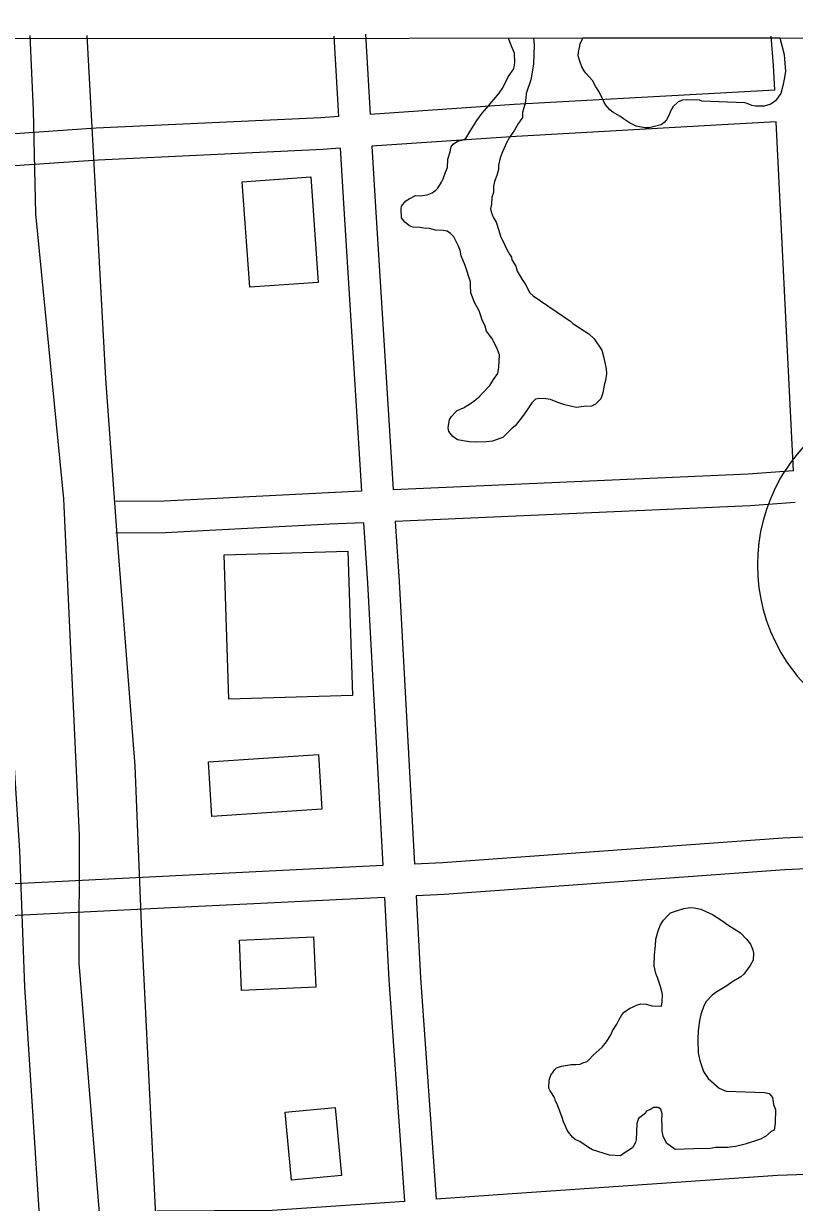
# Model space of a CAD drawing. Extents: x 3297716 to 3335574, y 688621 to 713991.
# Drawn here: x 3319475 to 3320204, y 711101 to 712216 of the extents above; entities that cross this region are included whole.
import ezdxf

# ---------------------------------------------------------------- set-up
doc = ezdxf.new("R2010")
doc.units = 0
for name, color, linetype in [('V-BLDG-OTLN', 7, 'Continuous'), ('V-GRID-FRAM', 7, 'Continuous'), ('V-ROAD-CNTR', 7, 'Continuous'), ('V-ROAD-IDEN', 7, 'Continuous'), ('V-SITE-VEGE', 7, 'Continuous')]:
    doc.layers.add(name, color=color, linetype=linetype)

msp = doc.modelspace()

# ---------------------------------------------------------------- linework, layer by layer
at = {"layer": 'V-BLDG-OTLN'}
for points in [[(3319746.7, 712071.2), (3319753.7, 711971.5), (3319689.1, 711966.9), (3319682, 712066.6)], [(3319786.2, 711580.8), (3319669.2, 711577.2), (3319665, 711713.6), (3319782, 711717.2)], [(3319757.4, 711473), (3319653.3, 711466.2), (3319649.9, 711518), (3319754, 711524.8)], [(3319751.6, 711304.7), (3319681.4, 711301.7), (3319679.4, 711349.3), (3319749.5, 711352.3)], [(3319728.4, 711122.3), (3319722.4, 711186.6), (3319769.8, 711191), (3319775.9, 711126.7)]]:
    msp.add_lwpolyline(points, close=True, dxfattribs=at)
at = {"layer": 'V-GRID-FRAM'}
msp.add_lwpolyline([(3301838.5, 712184.2), (3333346.2, 712216.3), (3333372.6, 694031.5), (3301849.1, 693999.4), (3301838.5, 712184.2)], dxfattribs=at)
at = {"layer": 'V-ROAD-CNTR'}
for points in [[(3319798.6, 712206.2), (3319802.9, 712130.3)], [(3319423.2, 712205), (3319431.1, 712024.6), (3319452.3, 711724), (3319471.1, 711433.8), (3319475.9, 711305), (3319509.5, 710784.1), (3319530, 710456), (3319546.3, 710208.9), (3319558.3, 710026.2), (3319565.2, 709880.1), (3319575.7, 709725.1), (3319582.8, 709519.2), (3319592.9, 709284.4), (3319593.4, 709073.6), (3319601.6, 708833.2), (3319597.7, 708635.5), (3319598.5, 708364.8), (3319604.9, 708160.1), (3319612.5, 707938.6), (3319623.4, 707776.6), (3319639.2, 707384.2)], [(3319481, 712205.1), (3319484.1, 712134.4), (3319486.5, 712036.3), (3319512.8, 711766.8), (3319527.8, 711448.5), (3319527.4, 711327.4), (3319550.9, 711036.9), (3319567.8, 710785.7), (3319575.8, 710627.4), (3319594.4, 710397.1), (3319599, 710295), (3319616.4, 710052.6), (3319624.9, 709858.9), (3319631.7, 709695.3), (3319643.5, 709583.2), (3319653.2, 709388.3), (3319647.9, 709299.2), (3319657.4, 709075.4), (3319662.6, 708807.2), (3319657.5, 708677.4), (3319662.4, 708306.3), (3319668.7, 707954.8), (3319671.6, 707777.2), (3319694.1, 707409.9)], [(3319711, 708252), (3319710.9, 708734), (3319712.2, 708853.8), (3319706.9, 709007.9), (3319708.4, 709140.3), (3319701.7, 709305.9), (3319694, 709441.9), (3319687.7, 709610.8), (3319686.4, 709758.4), (3319670.8, 709946.7), (3319664, 710070.9), (3319649.7, 710309), (3319638.3, 710439.9), (3319622.3, 710680.1), (3319620.4, 710793.1), (3319604.2, 711005.5), (3319596.6, 711158.8), (3319587.1, 711356.9), (3319580.5, 711514.1), (3319563.9, 711728.2), (3319553, 711880.5), (3319535.3, 712205.1)], [(3319768.6, 712204.5), (3319773, 712128.3)], [(3320185.7, 712153.2), (3320184.5, 712176.5), (3320182.5, 712204.3)], [(3320185.7, 712153.2), (3320134.5, 712150.6), (3319939.1, 712139.6), (3319802.9, 712130.3)], [(3319773, 712128.3), (3319756.4, 712127.2), (3319543.9, 712117.2), (3319340, 712103.2), (3319236.9, 712101), (3318982.1, 712075.2)], [(3320187.1, 712123.2), (3320136.1, 712120.6), (3319941, 712109.6), (3319804.6, 712100.4)], [(3320203.6, 711793.1), (3320197.5, 711912.6), (3320187.1, 712123.2)], [(3319774.7, 712098.4), (3319758.2, 712097.2), (3319545.6, 712087.2), (3319341.4, 712073.3), (3319238.7, 712071), (3318984.1, 712045.2)], [(3319774.7, 712098.4), (3319778, 712041.2), (3319794.9, 711773.9)], [(3319804.6, 712100.4), (3319807.9, 712043), (3319824.8, 711775.2)], [(3320203.6, 711793.1), (3320160.6, 711790), (3319824.8, 711775.2)], [(3319794.9, 711773.9), (3319763.5, 711772.5), (3319608.2, 711764.5), (3319562.3, 711764.2)], [(3320205.1, 711763.2), (3320162.4, 711760), (3319826.7, 711745.3)], [(3319796.8, 711744), (3319764.9, 711742.6), (3319609.1, 711734.5), (3319562.5, 711734.2)], [(3319796.8, 711744), (3319800.4, 711686.8), (3319814.9, 711419.7)], [(3319826.7, 711745.3), (3319830.3, 711688.5), (3319844.8, 711421.1)], [(3320228.8, 711447.2), (3320193.5, 711445.6), (3319871.3, 711422.4), (3319844.8, 711421.1)], [(3319814.9, 711419.7), (3319606.5, 711409.5), (3319390.8, 711398.6), (3319043.6, 711377.5), (3319025.8, 711376.6)], [(3320230.2, 711417.3), (3320195.3, 711415.6), (3319873.1, 711392.4), (3319846.5, 711391.2)], [(3319816.5, 711389.7), (3319608, 711379.5), (3319392.5, 711368.7), (3319045.2, 711347.6), (3318599.5, 711324.5), (3318251, 711305.5), (3318115.1, 711300.5), (3317392.8, 711260.6)], [(3319816.5, 711389.7), (3319820.7, 711311.6), (3319835.4, 711102.1)], [(3319846.5, 711391.2), (3319850.7, 711313.5), (3319865.3, 711104.3)], [(3320243.6, 711128.6), (3320188.2, 711126.5), (3319933, 711109), (3319865.3, 711104.3)], [(3319835.4, 711102.1), (3319710.1, 711093.3), (3319601, 711092.9)], [(3319865, 711109.1), (3319865.3, 711104.4)]]:
    msp.add_lwpolyline(points, dxfattribs=at)
at = {"layer": 'V-ROAD-IDEN'}
msp.add_arc((3320334.3, 711704.1), 165, 90.0584, 270.0584, dxfattribs=at)
msp.add_arc((3320334.3, 711704.1), 165, 90.0584, 270.0584, dxfattribs=at)
at = {"layer": 'V-SITE-VEGE'}
for p, q in [((3319933.8, 712202.6), (3319957.5, 712202.7)), ((3319934.3, 712201.5), (3319933.8, 712202.6)), ((3319936.6, 712194.9), (3319934.3, 712201.5)), ((3319939.6, 712188.3), (3319936.6, 712194.9)), ((3319958.1, 712196), (3319957.4, 712177.9)), ((3319957.5, 712202.7), (3319958.1, 712196)), ((3320000.9, 712193.8), (3320001.6, 712197.1)), ((3320001.6, 712197.1), (3320003.8, 712202)), ((3320003.8, 712202), (3320004.3, 712202.7)), ((3320004.3, 712202.7), (3320190.7, 712202.9)), ((3320190.7, 712202.9), (3320194.5, 712186.9)), ((3319939.9, 712179.2), (3319939.6, 712188.3)), ((3319999.9, 712185.9), (3320000, 712189.2)), ((3320001.6, 712179.9), (3319999.9, 712185.9)), ((3320000, 712189.2), (3320000.9, 712193.8)), ((3320194.5, 712186.9), (3320195, 712182.6)), ((3319933.5, 712165.8), (3319939, 712173.4)), ((3319939, 712173.4), (3319939.9, 712179.2)), ((3319957.4, 712177.9), (3319954.9, 712163)), ((3320003.1, 712175.5), (3320001.6, 712179.9)), ((3320005.3, 712171.5), (3320003.1, 712175.5)), ((3320195, 712182.6), (3320195.8, 712171)), ((3319928.6, 712155.6), (3319933.5, 712165.8)), ((3319954.9, 712163), (3319950.5, 712150.2)), ((3320006.9, 712169.4), (3320005.3, 712171.5)), ((3320013.2, 712162.6), (3320006.9, 712169.4)), ((3320016.6, 712156.5), (3320013.2, 712162.6)), ((3320194.5, 712163.7), (3320193.3, 712157.5)), ((3320195.8, 712171), (3320194.5, 712163.7)), ((3319913.5, 712136.7), (3319925.1, 712150.5)), ((3319925.1, 712150.5), (3319928.6, 712155.6)), ((3319950.5, 712150.2), (3319950.3, 712145.6)), ((3320019.7, 712151.7), (3320016.6, 712156.5)), ((3320021.2, 712148.4), (3320019.7, 712151.7)), ((3320191.4, 712150.3), (3320186.5, 712143.2)), ((3320193.3, 712157.5), (3320191.4, 712150.3)), ((3319949.5, 712141.1), (3319947.2, 712132.1)), ((3319950.3, 712145.6), (3319949.5, 712141.1)), ((3320022.8, 712145.3), (3320021.2, 712148.4)), ((3320024.3, 712141.6), (3320022.8, 712145.3)), ((3320025.8, 712139.2), (3320024.3, 712141.6)), ((3320029.6, 712134.8), (3320025.8, 712139.2)), ((3320094.4, 712142.2), (3320089.6, 712137.7)), ((3320098.5, 712143.7), (3320094.4, 712142.2)), ((3320103.1, 712144.2), (3320098.5, 712143.7)), ((3320114.4, 712143.7), (3320103.1, 712144.2)), ((3320116.6, 712143), (3320114.4, 712143.7)), ((3320157.3, 712141.4), (3320116.6, 712143)), ((3320159.6, 712140.6), (3320157.3, 712141.4)), ((3320164.1, 712138.8), (3320159.6, 712140.6)), ((3320167.4, 712138.3), (3320164.1, 712138.8)), ((3320182, 712140.1), (3320175.7, 712138.3)), ((3320186.5, 712143.2), (3320182, 712140.1)), ((3319904, 712124.7), (3319908.8, 712131.6)), ((3319908.8, 712131.6), (3319913.5, 712136.7)), ((3319947, 712127.5), (3319942.8, 712121.2)), ((3319947.2, 712132.1), (3319947, 712127.5)), ((3320032.5, 712132.4), (3320029.6, 712134.8)), ((3320039.3, 712128.8), (3320032.5, 712132.4)), ((3320042.5, 712126.3), (3320039.3, 712128.8)), ((3320085.7, 712129.9), (3320083.2, 712125.1)), ((3320087.2, 712133.5), (3320085.7, 712129.9)), ((3320089.6, 712137.7), (3320087.2, 712133.5)), ((3320172, 712138.1), (3320167.4, 712138.3)), ((3320175.7, 712138.3), (3320172, 712138.1)), ((3319897.7, 712114.5), (3319904, 712124.7)), ((3319942.8, 712121.2), (3319939.4, 712115.5)), ((3320048.4, 712122.5), (3320042.5, 712126.3)), ((3320054.5, 712119.3), (3320048.4, 712122.5)), ((3320062.7, 712117.6), (3320054.5, 712119.3)), ((3320067, 712117.8), (3320062.7, 712117.6)), ((3320078.4, 712120.6), (3320067, 712117.8)), ((3320081.1, 712122.8), (3320078.4, 712120.6)), ((3320083.2, 712125.1), (3320081.1, 712122.8)), ((3319881.6, 712102.2), (3319885.6, 712105.2)), ((3319885.6, 712105.2), (3319890.9, 712106.3)), ((3319890.9, 712106.3), (3319893.5, 712107.5)), ((3319893.5, 712107.5), (3319897.7, 712114.5)), ((3319935.2, 712109.2), (3319932.4, 712104.1)), ((3319939.4, 712115.5), (3319935.2, 712109.2)), ((3319876.5, 712088), (3319878.7, 712095.1)), ((3319878.7, 712095.1), (3319879.6, 712099.6)), ((3319879.6, 712099.6), (3319881.6, 712102.2)), ((3319928.2, 712095.1), (3319926, 712089.4)), ((3319932.4, 712104.1), (3319928.2, 712095.1)), ((3319876.2, 712080.3), (3319876.5, 712088)), ((3319926, 712089.4), (3319924.4, 712082.3)), ((3319871.9, 712069.4), (3319874.1, 712075.8)), ((3319874.1, 712075.8), (3319876.2, 712080.3)), ((3319922.7, 712072.6), (3319920.6, 712066.8)), ((3319924.3, 712078.4), (3319922.7, 712072.6)), ((3319924.4, 712082.3), (3319924.3, 712078.4)), ((3319865, 712058.6), (3319867, 712060.5)), ((3319867, 712060.5), (3319870.5, 712066.2)), ((3319870.5, 712066.2), (3319871.9, 712069.4)), ((3319919.7, 712062.3), (3319919.5, 712056.5)), ((3319920.6, 712066.8), (3319919.7, 712062.3)), ((3319836.6, 712048.6), (3319839.9, 712050.5)), ((3319839.9, 712050.5), (3319845.9, 712053.5)), ((3319845.9, 712053.5), (3319850.4, 712053.3)), ((3319850.4, 712053.3), (3319857, 712054.4)), ((3319857, 712054.4), (3319861.6, 712056.1)), ((3319861.6, 712056.1), (3319865, 712058.6)), ((3319918, 712052), (3319917.8, 712045.5)), ((3319919.5, 712056.5), (3319918, 712052)), ((3319832.4, 712041), (3319832.5, 712043.6)), ((3319832.7, 712032.5), (3319832.4, 712041)), ((3319832.5, 712043.6), (3319836.6, 712048.6)), ((3319917.8, 712045.5), (3319916.9, 712040.9)), ((3319916.9, 712040.9), (3319917.5, 712038.3)), ((3319917.5, 712038.3), (3319919.2, 712033.1)), ((3319835.8, 712028.5), (3319832.7, 712032.5)), ((3319840.2, 712025.1), (3319835.8, 712028.5)), ((3319919.2, 712033.1), (3319922.3, 712028.4)), ((3319922.3, 712028.4), (3319924.6, 712020.5)), ((3319843.4, 712023.7), (3319840.2, 712025.1)), ((3319849.9, 712023.4), (3319843.4, 712023.7)), ((3319853.8, 712022.6), (3319849.9, 712023.4)), ((3319859, 712022.4), (3319853.8, 712022.6)), ((3319864.8, 712020.9), (3319859, 712022.4)), ((3319871.9, 712020.6), (3319864.8, 712020.9)), ((3319875.8, 712019.8), (3319871.9, 712020.6)), ((3319879, 712017.7), (3319875.8, 712019.8)), ((3319882.1, 712014.4), (3319879, 712017.7)), ((3319924.6, 712020.5), (3319926.3, 712015.2)), ((3319886.3, 712006.4), (3319882.1, 712014.4)), ((3319888.1, 712001.8), (3319886.3, 712006.4)), ((3319926.3, 712015.2), (3319930.5, 712006.6)), ((3319930.5, 712006.6), (3319932.3, 712002.6)), ((3319889.2, 711996.5), (3319888.1, 712001.8)), ((3319892.7, 711987.3), (3319889.2, 711996.5)), ((3319932.3, 712002.6), (3319934.8, 711998)), ((3319934.8, 711998), (3319936.6, 711995.3)), ((3319936.6, 711995.3), (3319937.1, 711992.7)), ((3319898, 711972.1), (3319892.7, 711987.3)), ((3319937.1, 711992.7), (3319940.8, 711986.7)), ((3319940.8, 711986.7), (3319941.9, 711982.1)), ((3319897.8, 711968.2), (3319898, 711972.1)), ((3319941.9, 711982.1), (3319946.8, 711974.1)), ((3319946.8, 711974.1), (3319949.9, 711969.4)), ((3319898.2, 711961.7), (3319897.8, 711968.2)), ((3319901.8, 711952.5), (3319898.2, 711961.7)), ((3319949.9, 711969.4), (3319954.1, 711961.5)), ((3319954.1, 711961.5), (3319957.3, 711958.7)), ((3319906, 711944.5), (3319901.8, 711952.5)), ((3319957.3, 711958.7), (3319992.7, 711934.6)), ((3319908.9, 711935.9), (3319906, 711944.5)), ((3319911.9, 711930), (3319908.9, 711935.9)), ((3319913.1, 711925.4), (3319911.9, 711930)), ((3319992.7, 711934.6), (3319994.6, 711932.6)), ((3319994.6, 711932.6), (3320000.9, 711928.4)), ((3320000.9, 711928.4), (3320009.8, 711922.9)), ((3319918, 711918.7), (3319913.1, 711925.4)), ((3319922.8, 711909.4), (3319918, 711918.7)), ((3320009.8, 711922.9), (3320014.8, 711918.1)), ((3320014.8, 711918.1), (3320022.2, 711907.4)), ((3319925.2, 711902.8), (3319922.8, 711909.4)), ((3320022.2, 711907.4), (3320023.9, 711900.2)), ((3319924.7, 711891.1), (3319925.2, 711902.8)), ((3320023.9, 711900.2), (3320026.1, 711889.7)), ((3319919.7, 711879.6), (3319923.8, 711885.3)), ((3319923.8, 711885.3), (3319924.7, 711891.1)), ((3320026.6, 711885.1), (3320025.7, 711878.7)), ((3320026.1, 711889.7), (3320026.6, 711885.1)), ((3319909.5, 711867), (3319916.2, 711873.9)), ((3319916.2, 711873.9), (3319919.7, 711879.6)), ((3320024.2, 711874.2), (3320023.2, 711867.1)), ((3320025.7, 711878.7), (3320024.2, 711874.2)), ((3319901.4, 711859.5), (3319906.1, 711863.2)), ((3319906.1, 711863.2), (3319909.5, 711867)), ((3319959.3, 711861.1), (3319955.9, 711857.4)), ((3319963.2, 711861.6), (3319959.3, 711861.1)), ((3319969.1, 711861.4), (3319963.2, 711861.6)), ((3319973.6, 711860.6), (3319969.1, 711861.4)), ((3319980.6, 711857.7), (3319973.6, 711860.6)), ((3320021.1, 711861.3), (3320016.3, 711856.3)), ((3320023.2, 711867.1), (3320021.1, 711861.3)), ((3319880, 711844.7), (3319883.4, 711848.5)), ((3319883.4, 711848.5), (3319885.4, 711850.4)), ((3319885.4, 711850.4), (3319891.3, 711852.7)), ((3319891.3, 711852.7), (3319898, 711857)), ((3319898, 711857), (3319901.4, 711859.5)), ((3319955.9, 711857.4), (3319949.7, 711847.9)), ((3319987, 711855.5), (3319980.6, 711857.7)), ((3319998, 711853.1), (3319987, 711855.5)), ((3320005.2, 711854.1), (3319998, 711853.1)), ((3320012.4, 711854.5), (3320005.2, 711854.1)), ((3320016.3, 711856.3), (3320012.4, 711854.5)), ((3319876.9, 711833.8), (3319877.9, 711841.6)), ((3319877.9, 711841.6), (3319880, 711844.7)), ((3319946.2, 711843.4), (3319940.1, 711835.9)), ((3319949.7, 711847.9), (3319946.2, 711843.4)), ((3319877.5, 711830.5), (3319876.9, 711833.8)), ((3319881.2, 711825.8), (3319877.5, 711830.5)), ((3319937.4, 711833.4), (3319928.6, 711824.6)), ((3319940.1, 711835.9), (3319937.4, 711833.4)), ((3319885.6, 711822.4), (3319881.2, 711825.8)), ((3319896.6, 711820.7), (3319885.6, 711822.4)), ((3319903.7, 711820.4), (3319896.6, 711820.7)), ((3319912.8, 711820.7), (3319903.7, 711820.4)), ((3319918.7, 711821.1), (3319912.8, 711820.7)), ((3319926.6, 711824), (3319918.7, 711821.1)), ((3319928.6, 711824.6), (3319926.6, 711824))]:
    msp.add_line(p, q, dxfattribs=at)
for points in [[(3320077.9, 711304.4), (3320075, 711313), (3320073.2, 711317.6), (3320071.6, 711324.8), (3320072, 711335.2), (3320073, 711344.3), (3320073.2, 711350.1), (3320075.4, 711357.9), (3320077.6, 711363.6), (3320080.4, 711368.1), (3320084.5, 711372.5), (3320087.2, 711375), (3320093.8, 711377.3), (3320099.7, 711379), (3320105.6, 711380.1), (3320109.5, 711379.9), (3320115.9, 711378.4), (3320120.4, 711376.3), (3320126.8, 711373.4), (3320135.7, 711367.8), (3320141.4, 711363.7), (3320153.4, 711356.1), (3320159, 711350), (3320162.7, 711345.3), (3320165.1, 711340), (3320165.7, 711336.8), (3320165.4, 711330.3), (3320162.6, 711325.2), (3320156.4, 711317), (3320153.7, 711314.5), (3320145.1, 711309.6), (3320140.4, 711305.9)], [(3320140.4, 711305.9), (3320131.1, 711300.4), (3320126.4, 711297.3), (3320120.9, 711291.1), (3320118.8, 711287.2), (3320115.9, 711278.9), (3320114.4, 711273.1), (3320113.4, 711263.4), (3320113.1, 711255.6), (3320113.2, 711242.6), (3320114.9, 711235.4), (3320118.3, 711224.8), (3320122.6, 711218.2), (3320133.3, 711209.3), (3320139.7, 711206.4), (3320176.1, 711205), (3320180.6, 711204.2), (3320183.7, 711200.2), (3320184.7, 711193.6), (3320186.5, 711189), (3320186, 711176), (3320185.1, 711169.5), (3320182.5, 711168.3), (3320177.1, 711163.4), (3320172.4, 711160.9), (3320157.9, 711156.3), (3320148.7, 711154.1), (3320140.9, 711153.1), (3320129.8, 711152.9), (3320123.3, 711151.8), (3320118.1, 711152), (3320091.4, 711151.1), (3320083.2, 711157.3), (3320080.2, 711163.9), (3320079.1, 711168.5), (3320079.3, 711175), (3320078.8, 711177.6), (3320079.1, 711184.8), (3320077.9, 711189.4), (3320075.4, 711190.8), (3320070.9, 711190.9), (3320068.2, 711189.1), (3320064.2, 711187.3), (3320063.5, 711185.4), (3320059.5, 711182.3), (3320056.8, 711180.4), (3320055.3, 711175.9), (3320054.7, 711160.4), (3320053.9, 711157.8), (3320051.1, 711152.7), (3320043.2, 711147.8), (3320039.8, 711145.3), (3320029.4, 711145.7), (3320013.4, 711150.9), (3320009.5, 711153), (3320001.3, 711158.6), (3319996.8, 711160.7), (3319994.3, 711162.7), (3319990.6, 711167.4), (3319989.4, 711169.4), (3319987.6, 711174), (3319985.8, 711177.4), (3319984.6, 711181.3), (3319980.5, 711192.5), (3319978.1, 711197.8), (3319977.6, 711199.8), (3319975.1, 711203.8), (3319973.3, 711206.5), (3319972.1, 711209.1), (3319972.4, 711216.9), (3319973.9, 711221.4), (3319975.9, 711223.9), (3319977.3, 711226.5), (3319979.3, 711228.3), (3319984, 711230.1), (3319987.9, 711230.6), (3319993.1, 711231.7), (3319997.7, 711231.5), (3320001.6, 711232), (3320004.2, 711233.2), (3320008.2, 711234.4), (3320010.2, 711236.2), (3320013.6, 711240), (3320022.4, 711248.1), (3320026.5, 711253.1), (3320030.6, 711259.5), (3320032.1, 711263.3), (3320036.2, 711269.7), (3320038.4, 711274.1), (3320041.1, 711278.6), (3320043.2, 711281.1), (3320048.5, 711284.8), (3320050.5, 711285.4), (3320055.1, 711287.8), (3320059.1, 711288.9), (3320064.3, 711288.7), (3320069.4, 711287.2), (3320078.5, 711286.9), (3320079.3, 711290.7), (3320079.6, 711297.9), (3320077.9, 711304.4)]]:
    msp.add_lwpolyline(points, dxfattribs=at)

doc.saveas('drawing.dxf')
